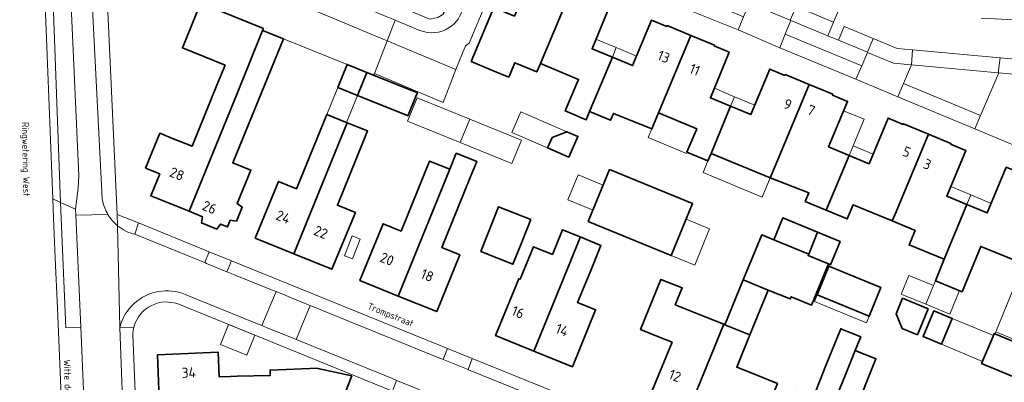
# Model space of a CAD drawing. Header units: metres. Extents: x 149984 to 156489, y 469398 to 478068.
# Tile 480 of 656: x 154008 to 154139, y 473135 to 473183. Entities that reach past the tile are written whole.
import ezdxf
from ezdxf.enums import TextEntityAlignment as Align

# ---------------------------------------------------------------- set-up
doc = ezdxf.new("R2010")
doc.units = ezdxf.units.M
doc.header["$LTSCALE"] = 0.75
for name, color, linetype, lineweight in [('B-WE-GR-BEPLANTING_CULTUUR_HEESTERS-GV', 252, 'Continuous', 18), ('B-WE-GR-BEPLANTING_CULTUUR_ROOS-GV', 252, 'Continuous', 18), ('B-WE-OG-BEBOUWING-GV', 6, 'Continuous', 35), ('B-WE-OG-BEBOUWING-T18', 1, 'Continuous', 18), ('B-WE-OG-BEBOUWING_LUIFEL-GV', 6, 'Continuous', 18), ('B-WE-OG-BEBOUWING_OVERBOUWING-GV', 6, 'Continuous', 18), ('B-WE-OG-TERREIN_BEGROEID-GV', 252, 'Continuous', 18), ('B-WE-OG-TERREIN_ERF-GV', 252, 'Continuous', 18), ('B-WE-OG-TOPOGRAFIE-T18', 7, 'Continuous', 18), ('B-WE-OG-WATER-GV', 252, 'Continuous', 18), ('B-WE-VH-OPENVERHARDING_BETONSTRAATSTEEN-GV', 252, 'Continuous', 18), ('B-WE-VH-OPENVERHARDING_STRAATBAKSTEEN-GV', 252, 'Continuous', 18), ('B-WE-VH-OPENVERHARDING_TEGEL-GV', 252, 'Continuous', 18)]:
    doc.layers.add(name, color=color, linetype=linetype, lineweight=lineweight)
doc.styles.add('NLCS-ISO-M500-T18', font='NLCS-ISO.ttf', dxfattribs={"height": 0.9})
doc.styles.add('NLCS-ISO-M750-T18', font='NLCS-ISO.ttf', dxfattribs={"height": 1.35})

msp = doc.modelspace()

# ---------------------------------------------------------------- linework, layer by layer
at = {"layer": 'B-WE-GR-BEPLANTING_CULTUUR_HEESTERS-GV', "flags": 128}
for points in [[(154031.975, 473184.744), (154032.092, 473185.032), (154040.409, 473181.641), (154040.306, 473181.387), (154043.062, 473180.277), (154051.519, 473176.869), (154051.521, 473176.875), (154054.137, 473175.814), (154055.046, 473175.445), (154055.138, 473175.679), (154056.835, 473179.992), (154019.209, 473195.755), (154019.493, 473189.704)], [(154125.35, 473174.358), (154135.587, 473170.109), (154138.02, 473175.774), (154137.932, 473175.782), (154126.407, 473176.82)]]:
    msp.add_lwpolyline(points, close=True, dxfattribs=at)
at = {"layer": 'B-WE-GR-BEPLANTING_CULTUUR_ROOS-GV', "flags": 128}
msp.add_lwpolyline([(154120.589, 473178.474), (154120.567, 473178.483), (154116.72, 473180.087), (154115.301, 473180.678), (154110.384, 473182.727), (154109.652, 473180.905), (154119.81, 473176.677)], close=True, dxfattribs=at)
at = {"layer": 'B-WE-OG-BEBOUWING-GV', "flags": 128}
for points in [[(154077.165, 473177.003), (154081.455, 473187.259), (154078.295, 473188.581), (154078.255, 473188.482), (154076.243, 473189.322), (154073.726, 473183.288), (154071.001, 473184.424), (154068.006, 473177.274), (154070.828, 473176.092), (154072.981, 473175.19), (154073.781, 473177.099), (154076.695, 473175.88)], [(154083.709, 473170.611), (154086.719, 473177.845), (154084.022, 473178.967), (154086.536, 473185.021), (154084.521, 473185.858), (154084.563, 473185.959), (154081.455, 473187.259), (154077.165, 473177.003), (154082.229, 473174.878), (154080.474, 473170.698), (154083.259, 473169.53)], [(154040.306, 473181.387), (154040.409, 473181.641), (154032.092, 473185.032), (154031.975, 473184.744), (154029.669, 473179.091), (154035.342, 473176.778), (154034.258, 473174.119), (154030.949, 473165.999), (154028.568, 473166.968), (154026.691, 473167.741), (154024.786, 473163.119), (154026.662, 473162.344), (154025.463, 473159.433), (154030.559, 473157.365), (154036.917, 473173.035)], [(154083.709, 473170.611), (154086.487, 473169.454), (154086.87, 473170.374), (154091.961, 473168.313), (154092.849, 473170.446), (154097.13, 473180.731), (154093.992, 473182.037), (154093.948, 473181.933), (154091.933, 473182.772), (154089.412, 473176.724), (154086.719, 473177.845)], [(154036.917, 473173.035), (154030.559, 473157.365), (154032.32, 473156.651), (154032.205, 473155.835), (154034.243, 473155.008), (154034.729, 473155.674), (154035.656, 473155.298), (154036.022, 473156.186), (154036.837, 473156.066), (154037.599, 473157.915), (154036.936, 473158.405), (154038.76, 473162.834), (154036.347, 473163.799), (154043.062, 473180.277), (154040.306, 473181.387)], [(154092.849, 473170.446), (154097.919, 473168.334), (154096.621, 473165.221), (154099.4, 473164.064), (154099.817, 473165.068), (154102.412, 473171.321), (154099.725, 473172.436), (154102.241, 473178.488), (154100.227, 473179.324), (154100.269, 473179.424), (154097.13, 473180.731)], [(154051.519, 473176.869), (154050.28, 473173.819), (154052.897, 473172.757), (154054.137, 473175.814), (154051.521, 473176.875)], [(154107.679, 473161.805), (154108.554, 473163.915), (154112.826, 473174.212), (154109.664, 473175.524), (154109.623, 473175.424), (154107.611, 473176.259), (154105.101, 473170.205), (154102.412, 473171.321), (154099.817, 473165.068)], [(154055.046, 473175.445), (154054.137, 473175.814), (154052.897, 473172.757), (154059.604, 473170.036), (154059.678, 473170.219), (154060.616, 473172.531), (154060.844, 473173.092)], [(154107.679, 473161.805), (154112.802, 473159.82), (154112.324, 473158.671), (154115.109, 473157.513), (154118.134, 473164.79), (154115.412, 473165.922), (154117.927, 473171.973), (154115.916, 473172.81), (154115.959, 473172.912), (154112.826, 473174.212), (154108.554, 473163.915)], [(154051.531, 473169.134), (154048.825, 473170.232), (154044.82, 473160.361), (154042.429, 473161.346), (154039.344, 473153.802), (154044.469, 473151.723), (154050.911, 473167.605)], [(154123.863, 473156.091), (154124.374, 473157.319), (154128.662, 473167.627), (154125.361, 473169), (154125.32, 473168.901), (154123.309, 473169.739), (154120.79, 473163.686), (154118.134, 473164.79), (154115.109, 473157.513), (154117.893, 473156.354), (154118.674, 473158.239)], [(154050.911, 473167.605), (154044.469, 473151.723), (154049.509, 473149.679), (154052.632, 473157.207), (154050.233, 473158.165), (154053.617, 473166.507), (154054.237, 473168.036), (154051.531, 473169.134)], [(154080.955, 473164.561), (154082.145, 473167.307), (154080.688, 473167.939), (154078.715, 473167.158), (154078.122, 473165.788)], [(154124.374, 473157.319), (154123.863, 473156.091), (154126.889, 473154.839), (154126.106, 473152.937), (154130.759, 473151.025), (154133.777, 473158.274), (154131.093, 473159.391), (154133.619, 473165.45), (154131.601, 473166.289), (154131.643, 473166.387), (154128.662, 473167.627)], [(154065.149, 473162.95), (154058.317, 473146.105), (154063.408, 473144.04), (154066.497, 473151.582), (154064.097, 473152.541), (154067.872, 473161.845), (154068.734, 473163.971), (154066.012, 473165.075)], [(154058.317, 473146.105), (154065.149, 473162.95), (154062.46, 473164.041), (154058.685, 473154.737), (154056.295, 473155.72), (154053.224, 473148.171)], [(154130.759, 473151.025), (154129.582, 473148.154), (154133.155, 473146.695), (154135.607, 473152.708), (154140.96, 473150.525), (154141.657, 473152.24), (154143.88, 473151.336), (154146.322, 473157.193), (154144.113, 473158.121), (154145.16, 473160.642), (154144.551, 473160.893), (154144.593, 473160.993), (154141.052, 473162.471), (154141.01, 473162.372), (154138.996, 473163.21), (154136.476, 473157.15), (154133.777, 473158.274)], [(154083.531, 473155.999), (154094.534, 473151.491), (154097.365, 473158.401), (154086.362, 473162.909)], [(154069.251, 473152.034), (154073.53, 473150.331), (154074.605, 473153.033), (154075.104, 473154.286), (154075.896, 473156.275), (154071.617, 473157.978)], [(154113.963, 473154.593), (154109.336, 473156.489), (154108.145, 473153.582), (154112.772, 473151.686)], [(154082.468, 473153.956), (154080.1, 473154.92), (154078.762, 473151.632), (154076.242, 473152.658), (154074.485, 473148.342), (154074.3, 473148.417), (154071.212, 473140.875), (154076.322, 473138.802), (154081.12, 473150.632), (154082.306, 473153.558), (154082.36, 473153.69)], [(154082.306, 473153.558), (154081.12, 473150.632), (154076.322, 473138.802), (154081.433, 473136.729), (154084.492, 473144.283), (154082.1, 473145.248), (154083.843, 473149.527), (154085.195, 473152.845), (154082.468, 473153.956), (154082.36, 473153.69)], [(154107.411, 473146.914), (154110.328, 473145.723), (154110.455, 473146.031), (154113.161, 473144.922), (154115.392, 473150.384), (154112.692, 473151.491), (154112.772, 473151.686), (154108.145, 473153.582), (154106.542, 473154.239), (154104.095, 473148.269)], [(154115.392, 473150.384), (154115.658, 473150.275), (154116.929, 473153.377), (154113.963, 473154.593), (154112.772, 473151.686), (154112.692, 473151.491)], [(154113.903, 473146.267), (154120.809, 473143.438), (154122.367, 473147.242), (154115.456, 473150.073)], [(154094.657, 473139.974), (154091.608, 473132.602), (154096.695, 473130.539), (154101.493, 473142.366), (154098.837, 473143.444), (154095.075, 473144.949), (154095.986, 473147.186), (154093.155, 473148.321), (154090.46, 473141.678), (154093.277, 473140.536)], [(154101.649, 473142.303), (154104.982, 473140.963), (154107.411, 473146.914), (154104.095, 473148.269)], [(154128.623, 473144.412), (154125.235, 473145.819), (154124.383, 473143.767), (154125.192, 473141.806), (154127.194, 473140.974)], [(154129.392, 473144.169), (154127.949, 473140.739), (154130.386, 473139.713), (154131.829, 473143.143)], [(154101.044, 473128.774), (154101.782, 473128.475), (154102.315, 473129.758), (154106.074, 473128.197), (154108.626, 473134.484), (154104.907, 473136.001), (154103.238, 473136.674), (154104.982, 473140.963), (154101.649, 473142.303), (154101.493, 473142.366), (154096.695, 473130.539), (154098.27, 473129.9), (154098.297, 473128.843), (154100.299, 473128.037)], [(154112.899, 473123.966), (154117.696, 473135.793), (154118.941, 473138.863), (154119.683, 473140.693), (154117.026, 473141.768), (154115.043, 473136.869), (154113.351, 473132.581), (154110.959, 473133.547), (154107.806, 473126.032)], [(154135.725, 473137.164), (154141.154, 473134.879), (154141.567, 473136.127), (154142.515, 473138.994), (154137.465, 473141.111), (154137.398, 473141.139), (154137.196, 473140.659)], [(154047.625, 473136.476), (154047.623, 473136.53), (154041.301, 473136.276), (154041.33, 473135.561), (154036.948, 473135.457), (154036.071, 473135.436), (154034.538, 473135.4), (154034.416, 473138.647), (154026.377, 473138.319), (154026.597, 473132.457), (154041.527, 473132.871), (154051.203, 473133.139), (154051.656, 473134.286), (154052.14, 473135.512)], [(154117.696, 473135.793), (154112.899, 473123.966), (154117.99, 473121.901), (154121.161, 473129.409), (154118.773, 473130.381), (154120.465, 473134.669), (154121.692, 473137.778), (154118.941, 473138.863)]]:
    msp.add_lwpolyline(points, close=True, dxfattribs=at)
at = {"layer": 'B-WE-OG-BEBOUWING_LUIFEL-GV', "flags": 128}
for points in [[(154087.244, 473179.106), (154084.546, 473180.229), (154084.022, 473178.967), (154086.719, 473177.845)], [(154087.244, 473179.106), (154086.719, 473177.845), (154089.412, 473176.724), (154089.937, 473177.986)], [(154048.825, 473170.232), (154051.442, 473169.17), (154052.897, 473172.757), (154050.28, 473173.819)], [(154102.939, 473172.59), (154100.253, 473173.705), (154099.725, 473172.436), (154102.412, 473171.321)], [(154102.939, 473172.59), (154102.412, 473171.321), (154105.101, 473170.205), (154105.628, 473171.476)], [(154080.688, 473167.939), (154074.558, 473170.594), (154073.368, 473167.848), (154078.122, 473165.788), (154078.715, 473167.158)], [(154091.961, 473168.313), (154091.488, 473167.176), (154096.557, 473165.066), (154096.621, 473165.221), (154097.919, 473168.334), (154092.849, 473170.446)], [(154117.408, 473170.724), (154115.412, 473165.922), (154118.134, 473164.79), (154118.659, 473166.053), (154120.131, 473169.592)], [(154118.659, 473166.053), (154118.134, 473164.79), (154120.79, 473163.686), (154121.315, 473164.947)], [(154107.679, 473161.805), (154099.817, 473165.068), (154099.4, 473164.064), (154098.757, 473162.514), (154106.619, 473159.251)], [(154134.304, 473159.54), (154131.621, 473160.657), (154131.093, 473159.391), (154133.777, 473158.274)], [(154134.304, 473159.54), (154133.777, 473158.274), (154136.476, 473157.15), (154137.003, 473158.417)], [(154129.582, 473148.154), (154129.324, 473147.522), (154128.302, 473145.02), (154131.493, 473143.717), (154132.773, 473146.851)], [(154120.809, 473143.438), (154113.903, 473146.267), (154113.541, 473145.384), (154120.447, 473142.555)], [(154137.276, 473140.852), (154131.829, 473143.143), (154130.386, 473139.713), (154135.834, 473137.422), (154137.277, 473140.852)]]:
    msp.add_lwpolyline(points, close=True, dxfattribs=at)
at = {"layer": 'B-WE-OG-BEBOUWING_OVERBOUWING-GV', "flags": 128}
for points in [[(154067.8, 473169.616), (154060.809, 473172.451), (154059.547, 473169.339), (154066.538, 473166.504)], [(154074.658, 473166.833), (154067.8, 473169.616), (154066.538, 473166.504), (154073.395, 473163.721)], [(154084.155, 473157.522), (154085.521, 473160.856), (154082.194, 473162.219), (154080.828, 473158.885)], [(154094.534, 473151.491), (154097.645, 473150.217), (154099.629, 473155.059), (154096.518, 473156.333)], [(154052.23, 473151.054), (154053.266, 473153.675), (154052.216, 473154.09), (154051.18, 473151.469)], [(154129.324, 473147.522), (154126.052, 473148.858), (154125.03, 473146.356), (154128.302, 473145.02)], [(154035.788, 473142.334), (154034.703, 473139.665), (154038.204, 473138.242), (154039.289, 473140.912)]]:
    msp.add_lwpolyline(points, close=True, dxfattribs=at)
at = {"layer": 'B-WE-OG-TERREIN_BEGROEID-GV', "flags": 128}
for points in [[(154013.492, 473158.558), (154012.254, 473192.301), (154011.135, 473192.719), (154012.468, 473159.031)], [(154013.492, 473158.558), (154015.494, 473157.652), (154015.818, 473160.423), (154015.905, 473162.059), (154014.589, 473191.547), (154012.254, 473192.301)], [(154016.171, 473141.969), (154015.191, 473141.919), (154014.199, 473141.903), (154013.492, 473158.558), (154012.468, 473159.031), (154012.57, 473156.464), (154012.78, 473151.13), (154013.09, 473144.51), (154015.255, 473092.722), (154015.36, 473090.458), (154016.02, 473090.45), (154017.36, 473090.298), (154017.87, 473090.24), (154017.864, 473090.35), (154017.834, 473092.661), (154018.291, 473092.784)], [(154015.191, 473141.919), (154016.171, 473141.969), (154015.529, 473156.863), (154015.494, 473157.652), (154013.492, 473158.558), (154014.199, 473141.903)]]:
    msp.add_lwpolyline(points, close=True, dxfattribs=at)
at = {"layer": 'B-WE-OG-TERREIN_ERF-GV', "flags": 128}
for points in [[(154073.608, 473193.79), (154067.722, 473179.717), (154067.245, 473179.366), (154065.967, 473176.187), (154064.262, 473171.822), (154055.138, 473175.679), (154055.046, 473175.445), (154060.844, 473173.092), (154060.616, 473172.531), (154059.678, 473170.219), (154059.604, 473170.036), (154052.897, 473172.757), (154050.28, 473173.819), (154051.519, 473176.869), (154043.062, 473180.277), (154036.347, 473163.799), (154038.76, 473162.834), (154036.936, 473158.405), (154037.599, 473157.915), (154036.837, 473156.066), (154036.022, 473156.186), (154035.656, 473155.298), (154034.729, 473155.674), (154034.243, 473155.008), (154032.205, 473155.835), (154032.32, 473156.651), (154030.559, 473157.365), (154025.463, 473159.433), (154026.662, 473162.344), (154024.786, 473163.119), (154026.691, 473167.741), (154028.568, 473166.968), (154030.949, 473165.999), (154034.258, 473174.119), (154035.342, 473176.778), (154029.669, 473179.091), (154031.975, 473184.744)], [(154019.493, 473189.704), (154021.03, 473156.965), (154023.823, 473155.829), (154033.237, 473152.003), (154036.167, 473150.811), (154064.862, 473139.146), (154068.138, 473137.814), (154083.19, 473131.695), (154089.083, 473129.299), (154099.332, 473125.133), (154100.222, 473124.771), (154107.638, 473121.758), (154108.008, 473121.608), (154115.546, 473118.526), (154122.123, 473115.886)], [(154136.786, 473112.746), (154139.15, 473122.31), (154141.29, 473134.543), (154141.567, 473136.127), (154141.154, 473134.879), (154135.725, 473137.164), (154137.196, 473140.659), (154137.398, 473141.139), (154137.465, 473141.111), (154137.614, 473141.36), (154140.423, 473148.298), (154145.12, 473146.336), (154146.505, 473146.24), (154149.47, 473162.239), (154140.227, 473166.08), (154134.822, 473168.329), (154124.587, 473172.578), (154119.041, 473174.905), (154108.924, 473179.093), (154103.4, 473181.465), (154093.263, 473185.576)], [(154140.96, 473150.525), (154135.607, 473152.708), (154133.155, 473146.695), (154129.582, 473148.154), (154130.759, 473151.025), (154126.106, 473152.937), (154126.889, 473154.839), (154123.863, 473156.091), (154118.674, 473158.239), (154117.893, 473156.354), (154115.109, 473157.513), (154112.324, 473158.671), (154112.802, 473159.82), (154107.679, 473161.805), (154099.817, 473165.068), (154099.4, 473164.064), (154096.621, 473165.221), (154097.919, 473168.334), (154092.849, 473170.446), (154091.961, 473168.313), (154086.87, 473170.374), (154086.487, 473169.454), (154083.709, 473170.611), (154083.259, 473169.53), (154080.474, 473170.698), (154082.229, 473174.878), (154077.165, 473177.003), (154076.695, 473175.88), (154073.781, 473177.099), (154072.981, 473175.19), (154070.828, 473176.092), (154068.006, 473177.274), (154071.001, 473184.424)], [(154086.536, 473185.021), (154084.022, 473178.967), (154086.719, 473177.845), (154089.412, 473176.724), (154091.933, 473182.772), (154093.948, 473181.933), (154093.992, 473182.037), (154097.13, 473180.731), (154100.269, 473179.424), (154100.227, 473179.324), (154102.241, 473178.488), (154099.725, 473172.436), (154102.412, 473171.321), (154105.101, 473170.205), (154107.611, 473176.259), (154109.623, 473175.424), (154109.664, 473175.524), (154112.826, 473174.212), (154115.959, 473172.912), (154115.916, 473172.81), (154117.927, 473171.973), (154115.412, 473165.922), (154118.134, 473164.79), (154120.79, 473163.686), (154123.309, 473169.739), (154125.32, 473168.901), (154125.361, 473169), (154128.662, 473167.627), (154131.643, 473166.387), (154131.601, 473166.289), (154133.619, 473165.45), (154131.093, 473159.391), (154133.777, 473158.274), (154136.476, 473157.15), (154138.996, 473163.21)], [(154091.608, 473132.602), (154094.657, 473139.974), (154093.277, 473140.536), (154090.46, 473141.678), (154093.155, 473148.321), (154095.986, 473147.186), (154095.075, 473144.949), (154098.837, 473143.444), (154101.493, 473142.366), (154101.649, 473142.303), (154104.095, 473148.269), (154106.542, 473154.239), (154108.145, 473153.582), (154109.336, 473156.489), (154113.963, 473154.593), (154116.929, 473153.377), (154115.658, 473150.275), (154115.392, 473150.384), (154113.161, 473144.922), (154110.455, 473146.031), (154110.328, 473145.723), (154107.411, 473146.914), (154104.982, 473140.963), (154103.238, 473136.674), (154104.907, 473136.001), (154108.626, 473134.484)], [(154057.53, 473133.501), (154029.181, 473145.018)], [(154023.081, 473140.991), (154023.423, 473132.331), (154023.554, 473126.081), (154023.883, 473119.035), (154024.295, 473108.945), (154024.69, 473099.798), (154025.349, 473085.238)], [(154023.254, 473142.097), (154023.218, 473141.966)], [(154026.597, 473132.457), (154026.377, 473138.319), (154034.416, 473138.647), (154034.538, 473135.4), (154036.071, 473135.436), (154036.948, 473135.457), (154041.33, 473135.561), (154041.301, 473136.276), (154047.623, 473136.53), (154047.625, 473136.476), (154052.14, 473135.512), (154051.656, 473134.286)]]:
    msp.add_lwpolyline(points, dxfattribs=at)
for points in [[(154051.531, 473169.134), (154054.237, 473168.036), (154053.617, 473166.507), (154050.233, 473158.165), (154052.632, 473157.207), (154049.509, 473149.679), (154044.469, 473151.723), (154039.344, 473153.802), (154042.429, 473161.346), (154044.82, 473160.361), (154048.825, 473170.232)], [(154080.688, 473167.939), (154082.145, 473167.307), (154080.955, 473164.561), (154078.122, 473165.788), (154078.715, 473167.158)], [(154058.317, 473146.105), (154053.224, 473148.171), (154056.295, 473155.72), (154058.685, 473154.737), (154062.46, 473164.041), (154065.149, 473162.95), (154066.012, 473165.075), (154068.734, 473163.971), (154067.872, 473161.845), (154064.097, 473152.541), (154066.497, 473151.582), (154063.408, 473144.04)], [(154094.534, 473151.491), (154083.531, 473155.999), (154086.362, 473162.909), (154097.365, 473158.401)], [(154069.251, 473152.034), (154071.617, 473157.978), (154075.896, 473156.275), (154075.104, 473154.286), (154074.605, 473153.033), (154073.53, 473150.331)], [(154074.485, 473148.342), (154076.242, 473152.658), (154078.762, 473151.632), (154080.1, 473154.92), (154082.468, 473153.956), (154085.195, 473152.845), (154083.843, 473149.527), (154082.1, 473145.248), (154084.492, 473144.283), (154081.433, 473136.729), (154076.322, 473138.802), (154071.212, 473140.875), (154074.3, 473148.417)], [(154115.456, 473150.073), (154122.367, 473147.242), (154120.809, 473143.438), (154113.903, 473146.267)], [(154128.623, 473144.412), (154127.194, 473140.974), (154125.192, 473141.806), (154124.383, 473143.767), (154125.235, 473145.819)], [(154131.829, 473143.143), (154130.386, 473139.713), (154127.949, 473140.739), (154129.392, 473144.169)], [(154112.899, 473123.966), (154107.806, 473126.032), (154110.959, 473133.547), (154113.351, 473132.581), (154115.043, 473136.869), (154117.026, 473141.768), (154119.683, 473140.693), (154118.941, 473138.863), (154121.692, 473137.778), (154120.465, 473134.669), (154118.773, 473130.381), (154121.161, 473129.409), (154117.99, 473121.901)]]:
    msp.add_lwpolyline(points, close=True, dxfattribs=at)
at = {"layer": 'B-WE-OG-TERREIN_ERF-GV'}
for points in [[(154029.181, 473145.018, 0.4418949), (154023.254, 473142.097)], [(154023.218, 473141.966, 0.0563074), (154023.081, 473140.991)]]:
    msp.add_lwpolyline(points, format="xyb", dxfattribs=at)
at = {"layer": 'B-WE-OG-WATER-GV', "flags": 128}
msp.add_lwpolyline([(154018.47, 473041.83), (154018.183, 473044.614), (154017.43, 473044.912), (154017.396, 473045.768), (154017.307, 473048.011), (154017.28, 473048.21), (154015.36, 473090.458), (154015.255, 473092.722), (154013.09, 473144.51), (154012.78, 473151.13), (154012.57, 473156.464), (154012.468, 473159.031), (154011.135, 473192.719)], dxfattribs=at)
at = {"layer": 'B-WE-VH-OPENVERHARDING_BETONSTRAATSTEEN-GV', "flags": 128}
for points in [[(154018.832, 473195.913), (154019.209, 473195.755), (154056.835, 473179.992), (154057.917, 473182.741), (154056.405, 473183.36), (154052.864, 473184.842), (154019.397, 473198.85), (154018.574, 473199.195)], [(154014.443, 473196.197), (154014.589, 473191.547), (154015.905, 473162.059), (154015.818, 473160.423), (154015.494, 473157.652), (154015.529, 473156.863), (154019.782, 473156.942)], [(154066.892, 473184.411), (154071.818, 473196.268), (154071.917, 473196.507), (154069.45, 473195.549), (154065.079, 473184.924), (154064.247, 473183.497), (154063.552, 473183.124), (154062.514, 473182.869), (154055.531, 473185.822), (154052.864, 473184.842), (154056.405, 473183.36), (154057.917, 473182.741), (154061.186, 473181.402)], [(154019.03, 473159.076), (154017.42, 473190.424), (154017.323, 473194.619)], [(154121.6, 473185.653), (154119.446, 473186.552), (154118.018, 473187.144), (154116.065, 473182.496), (154115.301, 473180.678), (154116.72, 473180.087), (154117.487, 473181.905), (154121.348, 473180.298), (154124.493, 473178.989), (154126.549, 473178.814)], [(154126.549, 473178.814), (154138.193, 473177.752), (154144.191, 473177.229), (154150.034, 473176.719), (154151.744, 473174.526), (154151.458, 473172.972), (154151.178, 473171.46), (154154.326, 473170.858), (154154.584, 473172.24), (154154.611, 473172.387), (154155.004, 473174.461), (154157.446, 473176.976), (154158.99, 473176.844), (154159.307, 473181.83), (154157.78, 473181.907), (154135.671, 473183.029)], [(154021.03, 473156.965), (154021.065, 473155.451)], [(154023.373, 473154.31), (154023.823, 473155.829), (154021.03, 473156.965)]]:
    msp.add_lwpolyline(points, dxfattribs=at)
for points in [[(154105.75, 473186.79), (154104.97, 473184.982), (154110.328, 473182.75), (154111.105, 473184.561)], [(154104.13, 473183.205), (154103.4, 473181.465), (154108.924, 473179.093), (154109.652, 473180.905), (154110.384, 473182.727), (154110.328, 473182.75), (154104.97, 473184.982), (154104.889, 473185.016)], [(154116.065, 473182.496), (154111.105, 473184.561), (154110.328, 473182.75), (154110.384, 473182.727), (154115.301, 473180.678)], [(154120.567, 473178.483), (154121.348, 473180.298), (154117.487, 473181.905), (154116.72, 473180.087)], [(154121.348, 473180.298), (154120.567, 473178.483), (154120.589, 473178.474), (154124.029, 473177.041), (154126.394, 473176.821), (154126.549, 473178.814), (154124.493, 473178.989)], [(154065.967, 473176.187), (154056.835, 473179.992), (154055.138, 473175.679), (154064.262, 473171.822)], [(154137.932, 473175.782), (154138.193, 473177.752), (154126.549, 473178.814), (154126.394, 473176.821), (154126.407, 473176.82)], [(154119.81, 473176.677), (154119.041, 473174.905), (154124.587, 473172.578), (154125.35, 473174.358), (154126.407, 473176.82), (154126.394, 473176.821), (154124.029, 473177.041), (154120.589, 473178.474)], [(154144.062, 473175.23), (154144.191, 473177.229), (154138.193, 473177.752), (154137.932, 473175.782), (154138.02, 473175.774)], [(154144.062, 473175.23), (154138.02, 473175.774), (154135.587, 473170.109), (154134.822, 473168.329), (154140.227, 473166.08), (154141.032, 473167.781), (154140.931, 473167.823)], [(154035.573, 473149.35), (154036.167, 473150.811), (154033.237, 473152.003), (154032.632, 473150.548), (154032.873, 473150.448)], [(154137.614, 473141.36), (154142.3, 473139.424), (154145.12, 473146.336), (154140.423, 473148.298)], [(154042.474, 473141.263), (154044.124, 473140.619), (154044.785, 473140.35), (154046.616, 473144.852), (154045.945, 473145.125), (154044.33, 473145.803), (154043.094, 473146.314), (154042.088, 473146.717), (154040.189, 473142.206), (154041.243, 473141.762)], [(154142.945, 473139.02), (154142.3, 473139.424), (154137.614, 473141.36), (154137.465, 473141.111), (154142.515, 473138.994), (154143.188, 473138.633)], [(154064.274, 473137.681), (154067.572, 473136.355), (154068.138, 473137.814), (154064.862, 473139.146)], [(154061.066, 473133.721), (154058.095, 473134.912), (154057.53, 473133.501), (154060.501, 473132.293)]]:
    msp.add_lwpolyline(points, close=True, dxfattribs=at)
at = {"layer": 'B-WE-VH-OPENVERHARDING_BETONSTRAATSTEEN-GV'}
for points in [[(154065.064, 473181.761, 0.1992064), (154066.892, 473184.411)], [(154061.186, 473181.402, 0.2462513), (154065.064, 473181.761)], [(154019.359, 473157.81, -0.0578599), (154019.03, 473159.076)], [(154019.782, 473156.942, -0.0426126), (154019.359, 473157.81)], [(154021.065, 473155.451, 0.1149889), (154023.373, 473154.31)]]:
    msp.add_lwpolyline(points, format="xyb", dxfattribs=at)
at = {"layer": 'B-WE-VH-OPENVERHARDING_STRAATBAKSTEEN-GV', "flags": 128}
msp.add_lwpolyline([(154105.75, 473186.79), (154111.105, 473184.561), (154116.065, 473182.496), (154118.018, 473187.144), (154103.242, 473193.318), (154084.518, 473201.135), (154082.581, 473196.432), (154089.91, 473193.382), (154095.368, 473191.11)], close=True, dxfattribs=at)
for points in [[(154061.186, 473181.402), (154057.917, 473182.741), (154056.835, 473179.992), (154065.967, 473176.187), (154067.245, 473179.366), (154067.722, 473179.717), (154073.608, 473193.79), (154074.202, 473195.229), (154071.818, 473196.268), (154066.892, 473184.411)], [(154019.782, 473156.942), (154015.529, 473156.863), (154016.171, 473141.969), (154018.291, 473092.784), (154018.407, 473090.322), (154018.748, 473081.157), (154018.984, 473077.802), (154027.621, 473074.482), (154026.732, 473079.867)], [(154022.995, 473099.255), (154022.619, 473109.391), (154022.24, 473118.433), (154022.239, 473118.447), (154022.239, 473118.449), (154021.938, 473126.401), (154021.373, 473141.945), (154021.065, 473155.451)], [(154021.065, 473155.451), (154021.373, 473141.945)], [(154030.029, 473146.321), (154039.635, 473142.439), (154040.189, 473142.206), (154042.088, 473146.717), (154041.495, 473146.954), (154036.464, 473148.988), (154035.573, 473149.35), (154032.873, 473150.448), (154032.632, 473150.548), (154031.643, 473150.959), (154023.373, 473154.31)], [(154082.058, 473130.458), (154067.634, 473136.33), (154067.623, 473136.335), (154067.572, 473136.355), (154064.274, 473137.681), (154063.966, 473137.805), (154063.906, 473137.829), (154046.616, 473144.852), (154044.785, 473140.35), (154048.909, 473138.672), (154048.915, 473138.67), (154055.46, 473136.005), (154057.411, 473135.186), (154058.095, 473134.912), (154061.066, 473133.721)]]:
    msp.add_lwpolyline(points, dxfattribs=at)
at = {"layer": 'B-WE-VH-OPENVERHARDING_STRAATBAKSTEEN-GV'}
for points in [[(154066.892, 473184.411, -0.1992064), (154065.064, 473181.761)], [(154065.064, 473181.761, -0.2462513), (154061.186, 473181.402)], [(154021.065, 473155.451, -0.0872885), (154019.782, 473156.942)], [(154023.373, 473154.31, -0.1149889), (154021.065, 473155.451)], [(154023.284, 473145.141, -0.2900129), (154030.029, 473146.321)], [(154021.373, 473141.945, -0.1486206), (154023.284, 473145.141)]]:
    msp.add_lwpolyline(points, format="xyb", dxfattribs=at)
at = {"layer": 'B-WE-VH-OPENVERHARDING_TEGEL-GV', "flags": 128}
for points in [[(154021.065, 473155.451), (154021.03, 473156.965), (154019.493, 473189.704), (154019.209, 473195.755), (154018.832, 473195.913)], [(154017.323, 473194.619), (154017.42, 473190.424), (154019.03, 473159.076)], [(154057.411, 473135.186), (154055.46, 473136.005), (154048.915, 473138.67), (154048.909, 473138.672), (154044.785, 473140.35), (154044.124, 473140.619), (154042.474, 473141.263), (154041.243, 473141.762), (154040.189, 473142.206), (154039.635, 473142.439), (154030.029, 473146.321)], [(154029.181, 473145.018), (154057.53, 473133.501), (154058.095, 473134.912), (154057.411, 473135.186)], [(154021.373, 473141.945), (154023.218, 473141.966), (154023.254, 473142.097)], [(154023.218, 473141.966), (154021.373, 473141.945), (154021.938, 473126.401)], [(154022.526, 473125.996), (154023.554, 473126.081), (154023.423, 473132.331), (154023.081, 473140.991)]]:
    msp.add_lwpolyline(points, dxfattribs=at)
for points in [[(154103.4, 473181.465), (154104.13, 473183.205), (154094.017, 473187.429), (154093.263, 473185.576)], [(154119.041, 473174.905), (154119.81, 473176.677), (154109.652, 473180.905), (154108.924, 473179.093)], [(154135.587, 473170.109), (154125.35, 473174.358), (154124.587, 473172.578), (154134.822, 473168.329)], [(154023.373, 473154.31), (154031.643, 473150.959), (154032.632, 473150.548), (154033.237, 473152.003), (154023.823, 473155.829)], [(154036.464, 473148.988), (154041.495, 473146.954), (154042.088, 473146.717), (154043.094, 473146.314), (154044.33, 473145.803), (154045.945, 473145.125), (154046.616, 473144.852), (154063.906, 473137.829), (154063.966, 473137.805), (154064.274, 473137.681), (154064.862, 473139.146), (154036.167, 473150.811), (154035.573, 473149.35)], [(154067.572, 473136.355), (154067.623, 473136.335), (154067.634, 473136.33), (154082.058, 473130.458), (154082.125, 473130.431), (154082.6, 473130.239), (154083.19, 473131.695), (154068.138, 473137.814)]]:
    msp.add_lwpolyline(points, close=True, dxfattribs=at)
at = {"layer": 'B-WE-VH-OPENVERHARDING_TEGEL-GV'}
for points in [[(154019.03, 473159.076, 0.0578599), (154019.359, 473157.81)], [(154019.359, 473157.81, 0.0426126), (154019.782, 473156.942)], [(154019.782, 473156.942, 0.0872885), (154021.065, 473155.451)], [(154030.029, 473146.321, 0.2900129), (154023.284, 473145.141)], [(154023.284, 473145.141, 0.1486206), (154021.373, 473141.945)], [(154023.254, 473142.097, -0.4418949), (154029.181, 473145.018)], [(154023.081, 473140.991, -0.0563074), (154023.218, 473141.966)]]:
    msp.add_lwpolyline(points, format="xyb", dxfattribs=at)

# ---------------------------------------------------------------- texts
at = {"layer": 'B-WE-OG-BEBOUWING-T18', "style": 'NLCS-ISO-M750-T18'}
for s, rotation, p in [('13', 337.5, (154093.539, 473177.893)), ('11', 337.5, (154097.658, 473176.178)), ('9', 337.5, (154110.003, 473171.584)), ('7', 337.5, (154113.103, 473170.788)), ('5', 337.5, (154125.778, 473165.26)), ('3', 337.4, (154128.521, 473163.617)), ('28', 338, (154028.948, 473162.336)), ('26', 337.7, (154033.263, 473157.892)), ('24', 338, (154043.059, 473156.611)), ('22', 338, (154048.049, 473154.587)), ('20', 338, (154056.823, 473151.028)), ('18', 338, (154062.161, 473148.862)), ('16', 338, (154074.207, 473143.976)), ('14', 338, (154080.056, 473141.604)), ('34', 2.1, (154030.515, 473135.944)), ('12', 338, (154095.027, 473135.532))]:
    msp.add_text(s, height=1.35, rotation=rotation, dxfattribs=at).set_placement(p, align=Align.MIDDLE)
at = {"layer": 'B-WE-OG-TOPOGRAFIE-T18', "style": 'NLCS-ISO-M500-T18'}
for s, rotation, p in [('Ringwetering West', 271, (154008.775, 473164.291)), ('Trompstraat', 337.9, (154057.246, 473143.511)), ('Witte de Withstraat', 272.3, (154014.561, 473132.415))]:
    msp.add_text(s, height=0.9, rotation=rotation, dxfattribs=at).set_placement(p, align=Align.MIDDLE)

doc.saveas('drawing.dxf')
